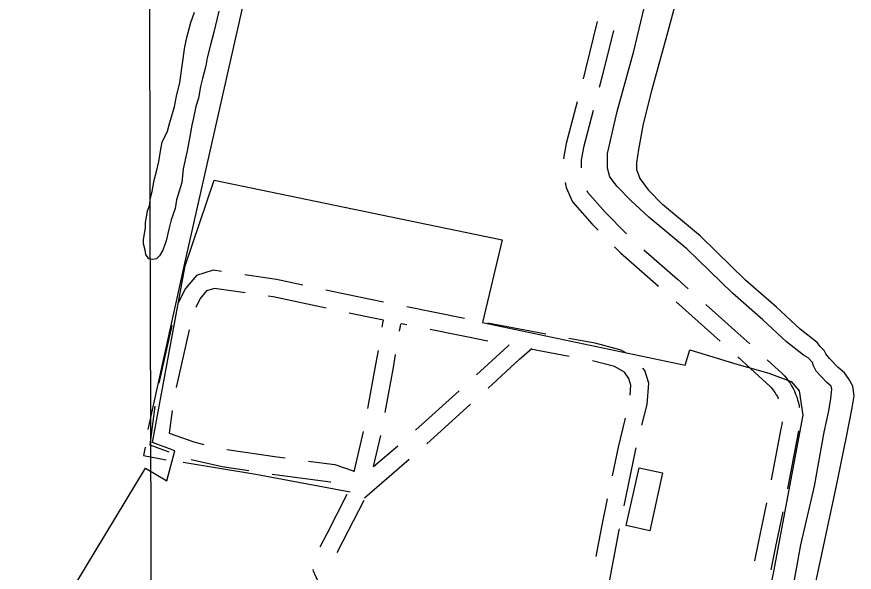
# Model space of a CAD drawing. Extents: x 3355677 to 3393573, y 612928 to 638357.
# Drawn here: x 3364820 to 3366239, y 629298 to 630241 of the extents above; entities that cross this region are included whole.
import ezdxf

# ---------------------------------------------------------------- set-up
doc = ezdxf.new("R2010")
doc.units = 0
for name, color, linetype in [('V-BLDG-OTLN', 7, 'Continuous'), ('V-GRID-MAJR', 7, 'Continuous'), ('V-ROAD-CNTR', 7, 'Continuous'), ('V-SITE-OTLN', 7, 'Continuous'), ('V-SITE-VEGE', 7, 'Continuous'), ('V-TOPO-SHOR', 7, 'Continuous')]:
    doc.layers.add(name, color=color, linetype=linetype)

msp = doc.modelspace()

# ---------------------------------------------------------------- linework, layer by layer
at = {"layer": 'V-BLDG-OTLN'}
msp.add_lwpolyline([(3365874.3, 629475.7), (3365914.2, 629466.9), (3365892.5, 629368.8), (3365852.6, 629377.7)], close=True, dxfattribs=at)
at = {"layer": 'V-GRID-MAJR'}
msp.add_spline([(3365072.5, 618325.9), (3365058.4, 624385.2), (3365044.3, 630446.4), (3365030.2, 636507.7), (3365030.2, 636509.6)], degree=3, dxfattribs=at)
at = {"layer": 'V-ROAD-CNTR'}
for p, q in [((3365578.5, 629728.9), (3365480.5, 629748.5)), ((3365937.2, 629757), (3366011.7, 629690.4)), ((3365082.4, 629716.9), (3365060.6, 629619.3)), ((3365111.5, 629709.6), (3365089.7, 629612)), ((3365618.1, 629690.3), (3365520.1, 629710)), ((3365495.2, 629539.2), (3365569.3, 629606.4)), ((3365514.8, 629516.4), (3365588.8, 629583.6)), ((3365391.3, 629468.7), (3365407.2, 629537.1)), ((3365424.1, 629477.6), (3365436.5, 629530.3)), ((3365424.1, 629477.6), (3365465.2, 629512.8)), ((3365408.8, 629424.9), (3365484.7, 629490.1))]:
    msp.add_line(p, q, dxfattribs=at)
for points in [[(3365803.4, 630232.4), (3365783.6, 630151.7), (3365779.3, 630135.4)], [(3365830.7, 630217.6), (3365812.7, 630144.3), (3365806.5, 630120.5)], [(3365769.3, 630096.6), (3365750.9, 630025.6), (3365746.3, 630000.3), (3365746.3, 629999.4)], [(3365796.5, 630081.8), (3365780.2, 630019.1), (3365776.3, 629997.5), (3365776.3, 629984.2)], [(3365749, 629959.6), (3365750.6, 629951), (3365761.5, 629926.6), (3365794.8, 629888.8), (3365804.7, 629878.7)], [(3365785.7, 629945.8), (3365787, 629943.1), (3365816.7, 629909.2), (3365853.1, 629872.2)], [(3365832.7, 629850.2), (3365842.7, 629840.1), (3365907.2, 629783.6)], [(3365882.5, 629845.1), (3365939.3, 629795.4), (3365957.6, 629779.1)], [(3365166.3, 629808.6), (3365152.4, 629810.7), (3365123.9, 629801.6), (3365105.3, 629779.7), (3365093.1, 629755.3)], [(3365304.3, 629785.5), (3365259.5, 629795.1), (3365205.9, 629802.9)], [(3365206.4, 629772.5), (3365154.9, 629780), (3365141.2, 629775.6), (3365130.5, 629763), (3365122.8, 629747.7)], [(3365441.3, 629756.4), (3365419.2, 629760.8), (3365343.4, 629777.1)], [(3365343.8, 629746.3), (3365254.2, 629765.5), (3365245.9, 629766.7)], [(3365987.4, 629752.4), (3366041.4, 629704.1), (3366061.8, 629685.6)], [(3365440.9, 629725.9), (3365413.1, 629731.4), (3365382.9, 629737.9)], [(3365439.1, 629714.2), (3365440.2, 629720.8), (3365441.2, 629725.8)], [(3365716, 629702.5), (3365689.6, 629707.4), (3365632.7, 629718), (3365617.7, 629721)], [(3365468.4, 629707.4), (3365469.8, 629715.6), (3365470.6, 629719.9)], [(3365480.9, 629717.9), (3365470.9, 629719.8)], [(3365851.9, 629670.8), (3365843.9, 629675.3), (3365800, 629686.9), (3365755.3, 629695.2)], [(3365598.9, 629633.3), (3365651.6, 629682.1), (3365653.9, 629684.1)], [(3365618.4, 629610.5), (3365671.6, 629659.8), (3365692.5, 629677.7)], [(3365414.6, 629576.4), (3365428.4, 629650.8), (3365432.4, 629674.8)], [(3365443.9, 629569.6), (3365457.9, 629645.6), (3365461.7, 629668)], [(3365755.8, 629664.6), (3365690.5, 629676.7)], [(3366041.4, 629663.6), (3366084, 629624.9), (3366096, 629614.1), (3366098.3, 629611.6), (3366100.6, 629608.8), (3366102.9, 629605.8), (3366105, 629602.7), (3366106.9, 629599.6), (3366108.7, 629596.4), (3366110.3, 629593), (3366110.6, 629592.3)], [(3365859.1, 629598.8), (3365860.6, 629615.5), (3365856.8, 629626.9), (3365849.4, 629637.7), (3365832.5, 629647.3), (3365795.1, 629657.2)], [(3366091.4, 629658.7), (3366104.2, 629647.1), (3366117.1, 629635.4), (3366120.8, 629631.4), (3366124.1, 629627.4), (3366127.2, 629623.3), (3366130.2, 629619.1), (3366132.9, 629614.6), (3366135.3, 629610.1), (3366137.6, 629605.5), (3366139.6, 629600.7), (3366141.4, 629595.9), (3366143, 629591), (3366144.3, 629586), (3366145.4, 629580.9), (3366145.8, 629577.9)], [(3365879.2, 629548), (3365887.8, 629583.2), (3365891.1, 629619.2), (3365883.9, 629640.4), (3365880.9, 629644.7)], [(3365053.8, 629580), (3365045.2, 629514.7), (3365077.3, 629502.9)], [(3365083.1, 629572.6), (3365078.1, 629534.6), (3365119.4, 629519.4), (3365136.6, 629515.4)], [(3365829.1, 629462.2), (3365839.2, 629510.8), (3365851.2, 629559.7)], [(3366116.7, 629553.3), (3366116.2, 629549.7), (3366115.5, 629546), (3366114.5, 629541.8), (3366098.1, 629455.1)], [(3366144.5, 629538.2), (3366143.9, 629535.5), (3366126.9, 629445.9), (3366125.7, 629440)], [(3365849.2, 629411.3), (3365868.4, 629504.2), (3365869.6, 629509.2)], [(3365175.6, 629506.7), (3365261.1, 629494.1), (3365274.6, 629492.3)], [(3365115, 629489.6), (3365167.6, 629477.6), (3365213.1, 629470.8)], [(3365314.2, 629487.1), (3365358.5, 629481.2), (3365389.9, 629470.3), (3365391.3, 629468.7)], [(3365252.7, 629465), (3365257, 629464.4), (3365351.5, 629451.9), (3365351.8, 629451.8)], [(3365379, 629430.1), (3365344.8, 629363.5), (3365333.4, 629341.1)], [(3365801.6, 629324.9), (3365811.2, 629375.5), (3365821, 629423)], [(3365407.8, 629420.4), (3365371.5, 629349.8), (3365362.1, 629331.4)], [(3366090.1, 629415.9), (3366076.2, 629348.3), (3366070.1, 629317.9)], [(3366117.7, 629400.8), (3366105.6, 629342.3), (3366097.7, 629302.8)], [(3365822.4, 629273.9), (3365840.6, 629369.7), (3365841.1, 629372.1)], [(3365321.9, 629302.9), (3365321.6, 629301.9), (3365344.7, 629251.2), (3365381.4, 629228.4)]]:
    msp.add_lwpolyline(points, dxfattribs=at)
at = {"layer": 'V-SITE-OTLN'}
msp.add_lwpolyline([(3364819.5, 629113.7), (3365037.7, 629475.2), (3365073.8, 629453.5), (3365087.5, 629504.3), (3365049.4, 629518.5), (3365105.1, 629818.1), (3365154.1, 629963.5), (3365642.3, 629862.3), (3365608.9, 629721.9), (3365952.2, 629649.6), (3365960.3, 629675.5), (3366039.9, 629651.1), (3366094.1, 629636), (3366132, 629621.9), (3366145.6, 629605.9), (3366151.8, 629564.6), (3366102.4, 629299.9), (3366013, 628862.9)], dxfattribs=at)
at = {"layer": 'V-SITE-VEGE'}
for points in [[(3365162.2, 630250.2), (3365153.3, 630214.3), (3365147.7, 630193.2), (3365142.1, 630171), (3365139.9, 630157.2), (3365134.3, 630136.1), (3365130.9, 630122.4), (3365127.5, 630102.3), (3365123.1, 630088.6), (3365118.6, 630066.4), (3365116.4, 630056.9), (3365111.8, 630031.5), (3365108.4, 630013.5), (3365101.7, 629982.9), (3365099.3, 629959.6), (3365090.4, 629930.1), (3365088.1, 629915.2), (3365081.5, 629896.3), (3365077.1, 629880.4), (3365072.6, 629860.3), (3365067.1, 629844.5), (3365061.7, 629835.1), (3365056.3, 629829.8), (3365048.9, 629828.9), (3365043.6, 629830), (3365038.4, 629837.5), (3365037.4, 629844.9), (3365034.4, 629855.5), (3365034.5, 629862.9), (3365036.8, 629875.6), (3365037.9, 629883), (3365038, 629891.5), (3365039.2, 629901), (3365041.4, 629911.6), (3365044.7, 629920), (3365046, 629933.8), (3365049.3, 629944.3), (3365052.7, 629963.4), (3365057.1, 629980.3), (3365060.5, 629995.1), (3365063.9, 630016.2), (3365066.2, 630027.8), (3365074.9, 630046.8), (3365079.4, 630063.7), (3365087.1, 630088), (3365090.5, 630105.9), (3365096.1, 630129.2)], [(3365096.1, 630129.2), (3365104.2, 630189.5), (3365107.6, 630205.3), (3365114.3, 630230.7), (3365120.9, 630248.6)]]:
    msp.add_lwpolyline(points, dxfattribs=at)
at = {"layer": 'V-TOPO-SHOR'}
for points in [[(3365365.2, 630985.3), (3365322.6, 630787.3), (3365266, 630540.9), (3365105.7, 629830.3), (3365041.6, 629540.7)], [(3365891.1, 629900.8), (3365860.6, 629929), (3365836.9, 629952.6), (3365824.8, 629968.9), (3365820.6, 629984), (3365820.9, 630008.8), (3365837.3, 630080.2), (3365865.4, 630182.5), (3365895.1, 630308.4)], [(3365942.5, 630287.3), (3365921.5, 630209.5), (3365895.6, 630115), (3365881.2, 630059.1), (3365873.5, 630015.3), (3365870, 629993), (3365870.1, 629981.3), (3365875.8, 629966.5), (3365889.9, 629947.1), (3365914, 629922.4)], [(3366211.7, 629646), (3366197.1, 629661.1), (3366191.1, 629668.9), (3366187.9, 629674.5), (3366181.5, 629681.6), (3366175.9, 629688.3), (3366147.2, 629710.8), (3366107.1, 629748.2), (3366055.4, 629793.3), (3365978.2, 629868.5), (3365914, 629922.4)], [(3366126.4, 629222.9), (3366148.7, 629344.9), (3366171.5, 629444.3), (3366188.2, 629535.9), (3366195.9, 629572.3), (3366199.4, 629593.2), (3366201.1, 629608.8), (3366199.7, 629614.1), (3366192.6, 629620.4), (3366174.2, 629639.5), (3366169.9, 629648.7), (3366168.2, 629654.3), (3366160.7, 629662.1), (3366152.9, 629666.6), (3366124.2, 629689.2), (3366084.2, 629726.6), (3366032.5, 629771.7), (3365955.2, 629846.8), (3365891.1, 629900.8)], [(3366159.6, 629215.5), (3366185.5, 629336.9), (3366207.2, 629437.3), (3366225.7, 629528.2), (3366235.2, 629577.4), (3366239, 629597.9), (3366236.8, 629614.2), (3366229.4, 629626.9), (3366222.3, 629636.8), (3366211.7, 629646)], [(3365037.3, 629510.5), (3365034.5, 629496.4), (3365072.9, 629488.9)], [(3365384.7, 629434.3), (3365224.7, 629464), (3365101.6, 629484.6)]]:
    msp.add_lwpolyline(points, dxfattribs=at)

doc.saveas('drawing.dxf')
